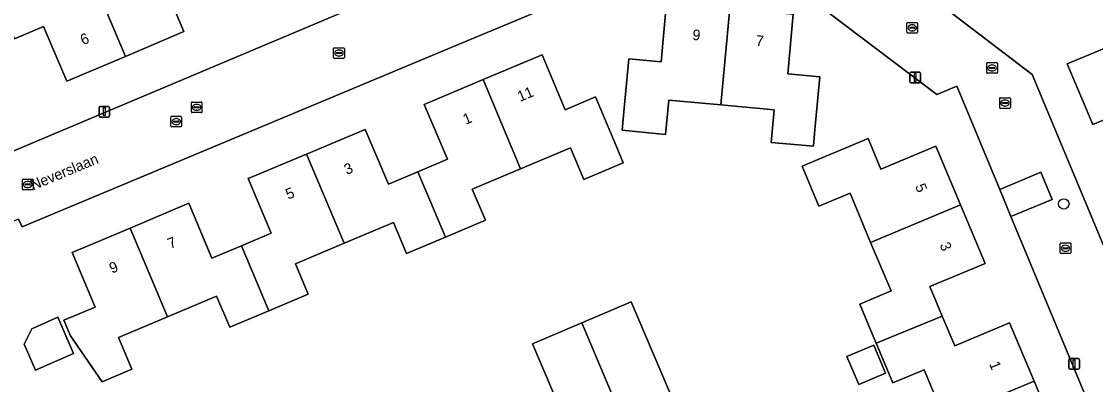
# Model space of a CAD drawing. Extents: x 158472 to 159562, y 388525 to 389606.
# Drawn here: x 158602.1 to 158703, y 389016.1 to 389050.2 of the extents above; entities that cross this region are included whole.
import ezdxf

# ---------------------------------------------------------------- set-up
doc = ezdxf.new("R2010")
doc.units = 0
for name, color, linetype in [('IMGEO_Boom', 7, 'Continuous'), ('IMGEO_Erf', 7, 'Continuous'), ('IMGEO_Kolk', 7, 'Continuous'), ('IMGEO_Lichtmast', 7, 'Continuous'), ('IMGEO_Openbare_ruimte_label', 7, 'Continuous'), ('IMGEO_Pand', 7, 'Continuous'), ('IMGEO_Pand_nummerreeks', 7, 'Continuous'), ('IMGEO_Rijbaan_lokaal_open', 7, 'Continuous'), ('IMGEO_Rioolput', 7, 'Continuous')]:
    doc.layers.add(name, color=color, linetype=linetype)

msp = doc.modelspace()

# ---------------------------------------------------------------- linework, layer by layer
at = {"layer": 'IMGEO_Boom'}
msp.add_circle((158700, 389033.04), 0.489, dxfattribs=at)
at = {"layer": 'IMGEO_Erf'}
for points in [[(158567.2, 389058.17), (158571.92, 389027.71), (158574.56, 389026.74), (158591.47, 389033.87), (158594, 389034.94), (158639.06, 389053.93), (158636.87, 389059.26), (158632.83, 389069.11), (158631.51, 389072.33), (158629.19, 389078), (158628, 389080.82), (158631.76, 389082.41), (158632.6, 389082.75), (158633.43, 389083.08), (158632.28, 389085.63)], [(158668.41, 389067.06), (158697.03, 389045.2), (158703.67, 389029.29), (158707.46, 389030.88), (158708.69, 389027.96), (158713.26, 389029.88), (158717.84, 389031.8), (158716.63, 389034.67), (158720.3, 389036.21), (158723.97, 389037.75), (158725.21, 389034.81), (158729.91, 389036.78), (158734.53, 389038.72), (158732.8, 389042.84), (158735.34, 389043.91), (158737.03, 389046.12), (158739.6, 389044.18), (158742.63, 389048.19), (158745.64, 389052.18)], [(158695.04, 389031.87), (158693.98, 389034.41), (158691.3, 389040.87), (158689.96, 389044.1), (158688.08, 389043.32), (158668.12, 389058.46), (158641.72, 389047.42), (158602.19, 389030.9), (158601.85, 389031.61), (158596.34, 389029.32), (158593.8, 389028.26), (158586.68, 389025.29), (158575.06, 389020.46), (158573.35, 389019.02)], [(158709.32, 389056.43), (158712.04, 389049.98), (158713.99, 389045.22), (158711.09, 389044.01), (158707.33, 389042.43), (158702.72, 389040.5), (158700.33, 389046.2), (158705.46, 389048.35), (158703.8, 389052.31)], [(158615.2, 389054.37), (158617.38, 389049.23), (158611.9, 389046.91), (158606.38, 389044.57), (158604.19, 389049.72), (158601.46, 389048.57)], [(158615.2, 388971.57), (158676.85, 388997.7), (158681.87, 389000), (158701.76, 389009.06), (158702.88, 389012.99), (158695.04, 389031.87)]]:
    msp.add_lwpolyline(points, dxfattribs=at)
for points in [[(158659.15, 389046.68), (158662.18, 389046.39), (158662.7, 389051.98), (158668.64, 389051.43), (158674.59, 389050.88), (158674.07, 389045.28), (158677.09, 389045), (158676.63, 389040.03), (158676.48, 389038.46), (158672.52, 389038.83), (158672.8, 389041.87), (158667.8, 389042.34), (158662.9, 389042.79), (158662.61, 389039.58), (158658.52, 389039.96), (158658.68, 389041.7)], [(158641.94, 389029.93), (158638.27, 389028.38), (158637.04, 389031.3), (158632.43, 389029.36), (158627.84, 389027.42), (158629.05, 389024.57), (158625.35, 389023.01), (158621.67, 389021.46), (158620.44, 389024.38), (158615.84, 389022.44), (158611.23, 389020.49), (158612.48, 389017.52), (158609.71, 389016.33), (158606.71, 389020.64), (158606.1, 389022.11), (158609.04, 389023.35), (158606.88, 389028.48), (158612.33, 389030.77), (158617.84, 389033.1), (158620, 389027.96), (158622.77, 389029.12), (158625.58, 389030.3), (158623.42, 389035.42), (158628.9, 389037.73), (158634.4, 389040.05), (158636.58, 389034.9), (158639.35, 389036.07), (158642.12, 389037.24), (158639.94, 389042.39), (158645.46, 389044.72), (158651.01, 389047.06), (158653.19, 389041.9), (158656.02, 389043.1), (158657.97, 389038.49), (158658.63, 389036.91), (158654.92, 389035.35), (158653.67, 389038.32), (158648.99, 389036.34), (158644.45, 389034.43), (158645.68, 389031.51)], [(158675.42, 389036.58), (158677.01, 389037.24), (158681.62, 389039.18), (158682.82, 389036.32), (158687.98, 389038.48), (158690.29, 389032.97), (158692.61, 389027.46), (158687.42, 389025.29), (158688.59, 389022.5), (158689.76, 389019.71), (158694.91, 389021.87), (158697.21, 389016.4), (158699.5, 389010.93), (158691.1, 389007.41), (158688.81, 389012.87), (158686.88, 389017.47), (158683.95, 389016.24), (158682.38, 389019.97), (158682.01, 389020.85), (158680.84, 389023.64), (158683.78, 389024.87), (158681.86, 389029.43), (158679.93, 389034.04), (158677, 389032.82)], [(158650.12, 389019.9), (158654.73, 389021.86), (158659.37, 389023.83), (158664.93, 389010.74), (158663.99, 389010.35), (158665.24, 389007.4), (158671.62, 389010.11), (158672.39, 389008.49), (158675.36, 389009.75), (158676.03, 389008.18), (158677.99, 389003.57), (158674.99, 389002.3), (158673.58, 389005.46), (158670.89, 389004.32), (158672.24, 389001.13), (158669.58, 389000), (158664.81, 388997.97), (158657.52, 388994.88), (158655.56, 388999.48), (158655.34, 389000), (158654.76, 389001.37), (158658.43, 389002.93), (158656.77, 389006.84), (158655.84, 389006.44)], [(158603.45, 389017.41), (158602.37, 389019.86), (158603.1, 389021.32), (158605.52, 389022.39), (158607.02, 389018.99)], [(158679.64, 389018.72), (158682.16, 389019.78), (158683.27, 389017.14), (158680.74, 389016.08)]]:
    msp.add_lwpolyline(points, close=True, dxfattribs=at)
at = {"layer": 'IMGEO_Kolk'}
for p, q in [((158685.27, 389049.17), (158685.27, 389050.02)), ((158685.34, 389050.09), (158686.19, 389050.09)), ((158685.53, 389049.59), (158685.53, 389049.6)), ((158685.57, 389049.64), (158685.97, 389049.64)), ((158685.96, 389049.55), (158685.57, 389049.55)), ((158685.76, 389049.87), (158685.78, 389049.87)), ((158686.01, 389049.6), (158686.01, 389049.59)), ((158686.27, 389050.02), (158686.27, 389049.17)), ((158686.19, 389049.09), (158685.34, 389049.09)), ((158685.78, 389049.31), (158685.75, 389049.31)), ((158631.43, 389046.79), (158631.43, 389047.64)), ((158631.51, 389047.72), (158632.36, 389047.72)), ((158631.92, 389047.5), (158631.95, 389047.5)), ((158632.44, 389047.64), (158632.44, 389046.79)), ((158632.36, 389046.72), (158631.51, 389046.72)), ((158631.69, 389047.21), (158631.69, 389047.22)), ((158632.13, 389047.17), (158631.73, 389047.17)), ((158631.74, 389047.26), (158632.13, 389047.26)), ((158631.94, 389046.94), (158631.92, 389046.94)), ((158632.18, 389047.22), (158632.18, 389047.21)), ((158693.98, 389042.1), (158693.98, 389042.95)), ((158694.05, 389043.02), (158694.9, 389043.02)), ((158694.23, 389042.52), (158694.23, 389042.53)), ((158694.67, 389042.48), (158694.27, 389042.48)), ((158694.28, 389042.57), (158694.67, 389042.57)), ((158694.46, 389042.8), (158694.49, 389042.8)), ((158694.72, 389042.53), (158694.72, 389042.52)), ((158694.98, 389042.95), (158694.98, 389042.1)), ((158694.9, 389042.02), (158694.05, 389042.02)), ((158694.49, 389042.24), (158694.46, 389042.24)), ((158616.15, 389040.36), (158616.15, 389041.21)), ((158616.22, 389041.28), (158617.08, 389041.28)), ((158616.41, 389040.78), (158616.41, 389040.79)), ((158616.45, 389040.83), (158616.85, 389040.83)), ((158616.85, 389040.74), (158616.45, 389040.74)), ((158616.66, 389040.5), (158616.63, 389040.5)), ((158616.64, 389041.06), (158616.66, 389041.06)), ((158616.89, 389040.79), (158616.89, 389040.78)), ((158617.15, 389041.21), (158617.15, 389040.36)), ((158617.08, 389040.28), (158616.22, 389040.28)), ((158602.28, 389035.37), (158603.13, 389035.37)), ((158602.21, 389034.45), (158602.21, 389035.3)), ((158603.13, 389034.37), (158602.28, 389034.37)), ((158602.46, 389034.87), (158602.46, 389034.88)), ((158602.9, 389034.83), (158602.5, 389034.83)), ((158602.51, 389034.92), (158602.91, 389034.92)), ((158602.69, 389035.15), (158602.72, 389035.15)), ((158602.72, 389034.59), (158602.69, 389034.59)), ((158602.95, 389034.88), (158602.95, 389034.87)), ((158603.21, 389035.3), (158603.21, 389034.45)), ((158699.66, 389028.46), (158699.66, 389029.31)), ((158699.73, 389029.38), (158700.59, 389029.38)), ((158700.66, 389029.31), (158700.66, 389028.46)), ((158700.59, 389028.38), (158699.73, 389028.38)), ((158699.92, 389028.88), (158699.92, 389028.89)), ((158699.96, 389028.93), (158700.36, 389028.93)), ((158700.36, 389028.84), (158699.96, 389028.84)), ((158700.15, 389029.16), (158700.17, 389029.16)), ((158700.17, 389028.6), (158700.15, 389028.6)), ((158700.4, 389028.89), (158700.4, 389028.88))]:
    msp.add_line(p, q, dxfattribs=at)
for points in [[(158685.27, 389049.17), (158685.27, 389050.02)], [(158685.34, 389050.09), (158686.19, 389050.09)], [(158686.27, 389050.02), (158686.27, 389049.17)], [(158686.19, 389049.09), (158685.34, 389049.09)], [(158631.43, 389046.79), (158631.43, 389047.64)], [(158631.51, 389047.72), (158632.36, 389047.72)], [(158632.44, 389047.64), (158632.44, 389046.79)], [(158632.36, 389046.72), (158631.51, 389046.72)], [(158693.98, 389042.1), (158693.98, 389042.95)], [(158694.05, 389043.02), (158694.9, 389043.02)], [(158694.98, 389042.95), (158694.98, 389042.1)], [(158694.9, 389042.02), (158694.05, 389042.02)], [(158616.15, 389040.36), (158616.15, 389041.21)], [(158616.22, 389041.28), (158617.08, 389041.28)], [(158617.15, 389041.21), (158617.15, 389040.36)], [(158617.08, 389040.28), (158616.22, 389040.28)], [(158602.28, 389035.37), (158603.13, 389035.37)], [(158602.21, 389034.45), (158602.21, 389035.3)], [(158603.13, 389034.37), (158602.28, 389034.37)], [(158603.21, 389035.3), (158603.21, 389034.45)], [(158699.66, 389028.46), (158699.66, 389029.31)], [(158699.73, 389029.38), (158700.59, 389029.38)], [(158700.66, 389029.31), (158700.66, 389028.46)], [(158700.59, 389028.38), (158699.73, 389028.38)]]:
    msp.add_lwpolyline(points, dxfattribs=at)
for centre, radius, start, end in [((158685.34, 389050.02), 0.0765, 91.552, 178.448), ((158685.34, 389050.02), 0.0765, 91.552, 178.448), ((158685.57, 389049.6), 0.0403, 85.8775, 175.7526), ((158685.56, 389049.59), 0.0366, 178.938, 274.7102), ((158685.97, 389049.59), 0.043, 264.8664, 352.4533), ((158685.97, 389049.6), 0.0386, 1.7309, 96.639), ((158686.19, 389050.02), 0.0765, 1.552, 88.448), ((158686.19, 389050.02), 0.0765, 1.552, 88.448), ((158685.34, 389049.17), 0.0765, 181.552, 268.448), ((158685.34, 389049.17), 0.0765, 181.552, 268.448), ((158686.19, 389049.17), 0.0765, 271.552, 358.448), ((158686.19, 389049.17), 0.0765, 271.552, 358.448), ((158631.51, 389047.64), 0.0765, 91.552, 178.448), ((158631.51, 389047.64), 0.0765, 91.552, 178.448), ((158632.36, 389047.64), 0.0765, 1.552, 88.448), ((158632.36, 389047.64), 0.0765, 1.552, 88.448), ((158631.51, 389046.79), 0.0765, 181.552, 268.448), ((158631.51, 389046.79), 0.0765, 181.552, 268.448), ((158631.73, 389047.22), 0.0403, 85.8775, 175.7526), ((158631.73, 389047.21), 0.0366, 178.938, 274.7102), ((158632.14, 389047.22), 0.0386, 1.7309, 96.639), ((158632.13, 389047.22), 0.043, 264.8664, 352.4533), ((158632.36, 389046.79), 0.0765, 271.552, 358.448), ((158632.36, 389046.79), 0.0765, 271.552, 358.448), ((158694.05, 389042.95), 0.0765, 91.552, 178.448), ((158694.05, 389042.95), 0.0765, 91.552, 178.448), ((158694.27, 389042.53), 0.0403, 85.8775, 175.7526), ((158694.27, 389042.52), 0.0366, 178.938, 274.7102), ((158694.68, 389042.53), 0.0386, 1.7309, 96.639), ((158694.68, 389042.52), 0.043, 264.8664, 352.4533), ((158694.9, 389042.95), 0.0765, 1.552, 88.448), ((158694.9, 389042.95), 0.0765, 1.552, 88.448), ((158694.05, 389042.1), 0.0765, 181.552, 268.448), ((158694.05, 389042.1), 0.0765, 181.552, 268.448), ((158694.9, 389042.1), 0.0765, 271.552, 358.448), ((158694.9, 389042.1), 0.0765, 271.552, 358.448), ((158616.23, 389041.21), 0.0765, 91.552, 178.448), ((158616.23, 389041.21), 0.0765, 91.552, 178.448), ((158616.23, 389040.36), 0.0765, 181.552, 268.448), ((158616.23, 389040.36), 0.0765, 181.552, 268.448), ((158616.45, 389040.79), 0.0403, 85.8775, 175.7526), ((158616.44, 389040.78), 0.0366, 178.938, 274.7102), ((158616.85, 389040.79), 0.0386, 1.7309, 96.639), ((158616.85, 389040.78), 0.043, 264.8664, 352.4533), ((158617.07, 389041.21), 0.0765, 1.552, 88.448), ((158617.07, 389041.21), 0.0765, 1.552, 88.448), ((158617.07, 389040.36), 0.0765, 271.552, 358.448), ((158617.07, 389040.36), 0.0765, 271.552, 358.448), ((158602.28, 389035.3), 0.0765, 91.552, 178.448), ((158602.28, 389035.3), 0.0765, 91.552, 178.448), ((158603.13, 389035.3), 0.0765, 1.552, 88.448), ((158603.13, 389035.3), 0.0765, 1.552, 88.448), ((158602.28, 389034.45), 0.0765, 181.552, 268.448), ((158602.28, 389034.45), 0.0765, 181.552, 268.448), ((158602.51, 389034.88), 0.0403, 85.8775, 175.7526), ((158602.5, 389034.87), 0.0366, 178.938, 274.7102), ((158602.91, 389034.87), 0.043, 264.8664, 352.4533), ((158602.91, 389034.88), 0.0386, 1.7309, 96.639), ((158603.13, 389034.45), 0.0765, 271.552, 358.448), ((158603.13, 389034.45), 0.0765, 271.552, 358.448), ((158699.74, 389029.31), 0.0765, 91.552, 178.448), ((158699.74, 389029.31), 0.0765, 91.552, 178.448), ((158700.58, 389029.31), 0.0765, 1.552, 88.448), ((158700.58, 389029.31), 0.0765, 1.552, 88.448), ((158699.74, 389028.46), 0.0765, 181.552, 268.448), ((158699.74, 389028.46), 0.0765, 181.552, 268.448), ((158699.96, 389028.89), 0.0403, 85.8775, 175.7526), ((158699.96, 389028.88), 0.0366, 178.938, 274.7102), ((158700.36, 389028.89), 0.0386, 1.7309, 96.639), ((158700.36, 389028.88), 0.043, 264.8664, 352.4533), ((158700.58, 389028.46), 0.0765, 271.552, 358.448), ((158700.58, 389028.46), 0.0765, 271.552, 358.448)]:
    msp.add_arc(centre, radius, start, end, dxfattribs=at)
for centre, major_axis, ratio, start_param, end_param in [((158685.75, 389049.59), (-0.387, 0.002), 0.722429, 4.712389, 7.853982), ((158685.78, 389049.59), (-0.39, 0.002), 0.717154, 1.570796, 4.712389), ((158631.92, 389047.22), (-0.387, 0.002), 0.722429, 4.712389, 7.853982), ((158631.95, 389047.22), (-0.39, 0.002), 0.717154, 1.570796, 4.712389), ((158694.46, 389042.52), (-0.387, 0.002), 0.722429, 4.712389, 7.853982), ((158694.49, 389042.52), (-0.39, 0.002), 0.717154, 1.570796, 4.712389), ((158616.64, 389040.78), (-0.387, 0.002), 0.722429, 4.712389, 7.853982), ((158616.66, 389040.78), (-0.39, 0.002), 0.717154, 1.570796, 4.712389), ((158602.69, 389034.87), (-0.387, 0.002), 0.722429, 4.712389, 7.853982), ((158602.72, 389034.87), (-0.39, 0.002), 0.717154, 1.570796, 4.712389), ((158700.15, 389028.88), (-0.387, 0.002), 0.722429, 4.712389, 7.853982), ((158700.17, 389028.88), (-0.39, 0.002), 0.717154, 1.570796, 4.712389)]:
    msp.add_ellipse(centre, major_axis=major_axis, ratio=ratio, start_param=start_param, end_param=end_param, dxfattribs=at)
at = {"layer": 'IMGEO_Lichtmast'}
for p, q in [((158685.65, 389045.41), (158686.44, 389045.41)), ((158686.44, 389045.41), (158685.65, 389045.41)), ((158685.55, 389044.51), (158685.55, 389045.31)), ((158685.55, 389045.31), (158685.55, 389044.51)), ((158686.44, 389044.41), (158685.65, 389044.41)), ((158685.65, 389044.41), (158686.44, 389044.41)), ((158686.54, 389045.31), (158686.54, 389044.51)), ((158686.54, 389044.51), (158686.54, 389045.31)), ((158609.4, 389041.31), (158609.4, 389042.11)), ((158609.4, 389042.11), (158609.4, 389041.31)), ((158609.5, 389042.21), (158610.29, 389042.21)), ((158610.29, 389042.21), (158609.5, 389042.21)), ((158610.39, 389042.11), (158610.39, 389041.31)), ((158610.39, 389041.31), (158610.39, 389042.11)), ((158610.29, 389041.21), (158609.5, 389041.21)), ((158609.5, 389041.21), (158610.29, 389041.21)), ((158700.47, 389017.62), (158700.47, 389018.41)), ((158700.47, 389018.41), (158700.47, 389017.62)), ((158700.57, 389018.51), (158701.36, 389018.51)), ((158701.36, 389018.51), (158700.57, 389018.51)), ((158701.46, 389018.41), (158701.46, 389017.62)), ((158701.46, 389017.62), (158701.46, 389018.41)), ((158701.36, 389017.52), (158700.57, 389017.52)), ((158700.57, 389017.52), (158701.36, 389017.52))]:
    msp.add_line(p, q, dxfattribs=at)
for points in [[(158685.97, 389045.29), (158686.12, 389045.29), (158686.12, 389044.54), (158685.97, 389044.54), (158685.97, 389045.29)], [(158609.82, 389042.09), (158609.97, 389042.09), (158609.97, 389041.34), (158609.82, 389041.34), (158609.82, 389042.09)], [(158700.89, 389018.39), (158701.04, 389018.39), (158701.04, 389017.64), (158700.89, 389017.64), (158700.89, 389018.39)]]:
    msp.add_lwpolyline(points, dxfattribs=at)
for centre, start, end in [((158685.65, 389045.31), 90, 180), ((158685.65, 389045.31), 90, 180), ((158686.44, 389045.31), 0, 90), ((158686.44, 389045.31), 360, 90), ((158685.65, 389044.51), 180, 270), ((158685.65, 389044.51), 180, 270), ((158686.44, 389044.51), 270, 0), ((158686.44, 389044.51), 270, 0), ((158609.5, 389042.11), 90, 180), ((158609.5, 389042.11), 90, 180), ((158610.29, 389042.11), 0, 90), ((158610.29, 389042.11), 360, 90), ((158609.5, 389041.31), 180, 270), ((158609.5, 389041.31), 180, 270), ((158610.29, 389041.31), 270, 0), ((158610.29, 389041.31), 270, 0), ((158700.57, 389018.41), 90, 180), ((158700.57, 389018.41), 90, 180), ((158701.36, 389018.41), 0, 90), ((158701.36, 389018.41), 360, 90), ((158700.57, 389017.62), 180, 270), ((158700.57, 389017.62), 180, 270), ((158701.36, 389017.62), 270, 0), ((158701.36, 389017.62), 270, 0)]:
    msp.add_arc(centre, 0.1, start, end, dxfattribs=at)
at = {"layer": 'IMGEO_Pand'}
for points in [[(158608.36, 389055.29), (158611.9, 389046.91), (158617.38, 389049.23), (158615.2, 389054.37), (158617.99, 389055.55), (158615.38, 389061.7), (158611.72, 389060.15), (158612.95, 389057.24)], [(158608.36, 389055.29), (158603.75, 389053.34), (158602.5, 389056.3), (158598.84, 389054.75), (158601.46, 389048.57), (158604.19, 389049.72), (158606.38, 389044.57), (158611.9, 389046.91)], [(158709.32, 389056.43), (158703.8, 389052.31), (158705.46, 389048.35), (158700.33, 389046.2), (158702.72, 389040.5), (158707.33, 389042.43), (158711.09, 389044.01), (158713.99, 389045.22), (158712.04, 389049.98)], [(158667.8, 389042.34), (158668.64, 389051.43), (158662.7, 389051.98), (158662.18, 389046.39), (158659.15, 389046.68), (158658.68, 389041.7), (158658.52, 389039.96), (158662.61, 389039.58), (158662.9, 389042.79)], [(158667.8, 389042.34), (158672.8, 389041.87), (158672.52, 389038.83), (158676.48, 389038.46), (158676.63, 389040.03), (158677.09, 389045), (158674.07, 389045.28), (158674.59, 389050.88), (158668.64, 389051.43)], [(158645.46, 389044.72), (158648.99, 389036.34), (158653.67, 389038.32), (158654.92, 389035.35), (158658.63, 389036.91), (158657.97, 389038.49), (158656.02, 389043.1), (158653.19, 389041.9), (158651.01, 389047.06)], [(158641.94, 389029.93), (158645.68, 389031.51), (158644.45, 389034.43), (158648.99, 389036.34), (158645.46, 389044.72), (158639.94, 389042.39), (158642.12, 389037.24), (158639.35, 389036.07)], [(158641.94, 389029.93), (158639.35, 389036.07), (158636.58, 389034.9), (158634.4, 389040.05), (158628.9, 389037.73), (158632.43, 389029.36), (158637.04, 389031.3), (158638.27, 389028.38)], [(158681.86, 389029.43), (158690.29, 389032.97), (158687.98, 389038.48), (158682.82, 389036.32), (158681.62, 389039.18), (158677.01, 389037.24), (158675.42, 389036.58), (158677, 389032.82), (158679.93, 389034.04)], [(158632.43, 389029.36), (158628.9, 389037.73), (158623.42, 389035.42), (158625.58, 389030.3), (158622.77, 389029.12), (158625.35, 389023.01), (158629.05, 389024.57), (158627.84, 389027.42)], [(158615.84, 389022.44), (158620.44, 389024.38), (158621.67, 389021.46), (158625.35, 389023.01), (158622.77, 389029.12), (158620, 389027.96), (158617.84, 389033.1), (158612.33, 389030.77)], [(158682.38, 389019.97), (158688.59, 389022.5), (158687.42, 389025.29), (158692.61, 389027.46), (158690.29, 389032.97), (158681.86, 389029.43), (158683.78, 389024.87), (158680.84, 389023.64), (158682.01, 389020.85)], [(158615.84, 389022.44), (158612.33, 389030.77), (158606.88, 389028.48), (158609.04, 389023.35), (158606.1, 389022.11), (158606.71, 389020.64), (158609.71, 389016.33), (158612.48, 389017.52), (158611.23, 389020.49)], [(158664.81, 388997.97), (158669.58, 389000), (158672.24, 389001.13), (158670.89, 389004.32), (158673.58, 389005.46), (158674.99, 389002.3), (158677.99, 389003.57), (158676.03, 389008.18), (158675.36, 389009.75), (158672.39, 389008.49), (158671.62, 389010.11), (158665.24, 389007.4), (158663.99, 389010.35), (158664.93, 389010.74), (158659.37, 389023.83), (158654.73, 389021.86)], [(158602.37, 389019.86), (158603.45, 389017.41), (158607.02, 389018.99), (158605.52, 389022.39), (158603.1, 389021.32)], [(158682.38, 389019.97), (158683.95, 389016.24), (158686.88, 389017.47), (158688.81, 389012.87), (158697.21, 389016.4), (158694.91, 389021.87), (158689.76, 389019.71), (158688.59, 389022.5)], [(158664.81, 388997.97), (158654.73, 389021.86), (158650.12, 389019.9), (158655.84, 389006.44), (158656.77, 389006.84), (158658.43, 389002.93), (158654.76, 389001.37), (158655.34, 389000), (158655.56, 388999.48), (158657.52, 388994.88)], [(158679.64, 389018.72), (158680.74, 389016.08), (158683.27, 389017.14), (158682.16, 389019.78)], [(158697.21, 389016.4), (158688.81, 389012.87), (158691.1, 389007.41), (158699.5, 389010.93)]]:
    msp.add_lwpolyline(points, close=True, dxfattribs=at)
at = {"layer": 'IMGEO_Rijbaan_lokaal_open'}
for points in [[(158598.13, 389129.85), (158612.96, 389094.3), (158618.2, 389096.37), (158632.28, 389085.63), (158640.89, 389079.1), (158643.07, 389077.44), (158651.43, 389071.09), (158652.58, 389070.22), (158655.23, 389073.7), (158657.15, 389072.24), (158654.51, 389068.76), (158654.13, 389060.29), (158653.11, 389059.86), (158654.82, 389055.83), (158652.26, 389054.75), (158650.55, 389058.78), (158646.22, 389056.95), (158643.91, 389055.98), (158639.06, 389053.93), (158594, 389034.94)], [(158601.85, 389031.61), (158602.19, 389030.9), (158641.72, 389047.42), (158668.12, 389058.46), (158688.08, 389043.32), (158689.96, 389044.1), (158691.3, 389040.87), (158693.98, 389034.41), (158697.84, 389036.02), (158698.9, 389033.47), (158695.04, 389031.87), (158702.88, 389012.99), (158701.76, 389009.06), (158712.83, 389014.27), (158709.24, 389015.86), (158706.26, 389023.14), (158703.67, 389029.29), (158697.03, 389045.2), (158668.41, 389067.06)]]:
    msp.add_lwpolyline(points, dxfattribs=at)
msp.add_lwpolyline([(158693.98, 389034.41), (158695.04, 389031.87), (158698.9, 389033.47), (158697.84, 389036.02)], close=True, dxfattribs=at)
at = {"layer": 'IMGEO_Rioolput'}
for p, q in [((158692.77, 389045.4), (158692.77, 389046.25)), ((158692.84, 389046.32), (158693.69, 389046.32)), ((158693.02, 389045.82), (158693.02, 389045.83)), ((158693.46, 389045.78), (158693.06, 389045.78)), ((158693.07, 389045.87), (158693.46, 389045.87)), ((158693.25, 389046.1), (158693.28, 389046.1)), ((158693.28, 389045.54), (158693.25, 389045.54)), ((158693.51, 389045.83), (158693.51, 389045.82)), ((158693.77, 389046.25), (158693.77, 389045.4)), ((158693.69, 389045.32), (158692.84, 389045.32)), ((158618.07, 389041.7), (158618.07, 389042.55)), ((158618.15, 389042.62), (158619, 389042.62)), ((158618.56, 389042.4), (158618.59, 389042.4)), ((158619.07, 389042.55), (158619.07, 389041.7)), ((158619, 389041.62), (158618.15, 389041.62)), ((158618.33, 389042.12), (158618.33, 389042.13)), ((158618.77, 389042.08), (158618.37, 389042.08)), ((158618.38, 389042.17), (158618.77, 389042.17)), ((158618.58, 389041.84), (158618.56, 389041.84)), ((158618.82, 389042.13), (158618.82, 389042.12))]:
    msp.add_line(p, q, dxfattribs=at)
for points in [[(158692.77, 389045.4), (158692.77, 389046.25)], [(158692.84, 389046.32), (158693.69, 389046.32)], [(158693.77, 389046.25), (158693.77, 389045.4)], [(158693.69, 389045.32), (158692.84, 389045.32)], [(158618.07, 389041.7), (158618.07, 389042.55)], [(158618.15, 389042.62), (158619, 389042.62)], [(158619.07, 389042.55), (158619.07, 389041.7)], [(158619, 389041.62), (158618.15, 389041.62)]]:
    msp.add_lwpolyline(points, dxfattribs=at)
for centre, radius, start, end in [((158692.84, 389046.25), 0.0765, 91.552, 178.448), ((158692.84, 389046.25), 0.0765, 91.552, 178.448), ((158692.84, 389045.4), 0.0765, 181.552, 268.448), ((158692.84, 389045.4), 0.0765, 181.552, 268.448), ((158693.06, 389045.83), 0.0403, 85.8775, 175.7526), ((158693.06, 389045.82), 0.0366, 178.938, 274.7102), ((158693.47, 389045.83), 0.0386, 1.7309, 96.639), ((158693.47, 389045.82), 0.043, 264.8664, 352.4533), ((158693.69, 389046.25), 0.0765, 1.552, 88.448), ((158693.69, 389046.25), 0.0765, 1.552, 88.448), ((158693.69, 389045.4), 0.0765, 271.552, 358.448), ((158693.69, 389045.4), 0.0765, 271.552, 358.448), ((158618.15, 389042.55), 0.0765, 91.552, 178.448), ((158618.15, 389042.55), 0.0765, 91.552, 178.448), ((158619, 389042.55), 0.0765, 1.552, 88.448), ((158619, 389042.55), 0.0765, 1.552, 88.448), ((158618.15, 389041.7), 0.0765, 181.552, 268.448), ((158618.15, 389041.7), 0.0765, 181.552, 268.448), ((158618.37, 389042.13), 0.0403, 85.8775, 175.7526), ((158618.37, 389042.12), 0.0366, 178.938, 274.7102), ((158618.78, 389042.13), 0.0386, 1.7309, 96.639), ((158618.77, 389042.12), 0.043, 264.8664, 352.4533), ((158619, 389041.7), 0.0765, 271.552, 358.448), ((158619, 389041.7), 0.0765, 271.552, 358.448)]:
    msp.add_arc(centre, radius, start, end, dxfattribs=at)
for centre, major_axis, ratio, start_param, end_param in [((158693.25, 389045.82), (-0.387, 0.002), 0.722429, 4.712389, 7.853982), ((158693.28, 389045.82), (-0.39, 0.002), 0.717154, 1.570796, 4.712389), ((158618.56, 389042.12), (-0.387, 0.002), 0.722429, 4.712389, 7.853982), ((158618.58, 389042.12), (-0.39, 0.002), 0.717154, 1.570796, 4.712389)]:
    msp.add_ellipse(centre, major_axis=major_axis, ratio=ratio, start_param=start_param, end_param=end_param, dxfattribs=at)

# ---------------------------------------------------------------- texts
at = {"layer": 'IMGEO_Openbare_ruimte_label'}
msp.add_text('Neverslaan', height=1, rotation=22.6948, dxfattribs=at).set_placement((158603.21, 389034.3))
at = {"layer": 'IMGEO_Pand_nummerreeks'}
for s, rotation, p in [('9', 354.6875, (158665.09, 389048.46)), ('6', 22.9593, (158607.9, 389047.95)), ('7', 354.6875, (158671.04, 389047.91)), ('11', 22.8529, (158648.94, 389042.62)), ('1', 22.8529, (158643.83, 389040.47)), ('3', 22.8625, (158632.67, 389035.76)), ('5', 22.843, (158627.18, 389033.44)), ('5', 292.7416, (158686.01, 389034.71)), ('7', 22.8527, (158616.1, 389028.8)), ('3', 292.7755, (158688.32, 389029.2)), ('9', 22.8525, (158610.62, 389026.49)), ('1', 292.7573, (158692.97, 389018.02))]:
    msp.add_text(s, height=1, rotation=rotation, dxfattribs=at).set_placement(p)

doc.saveas('drawing.dxf')
